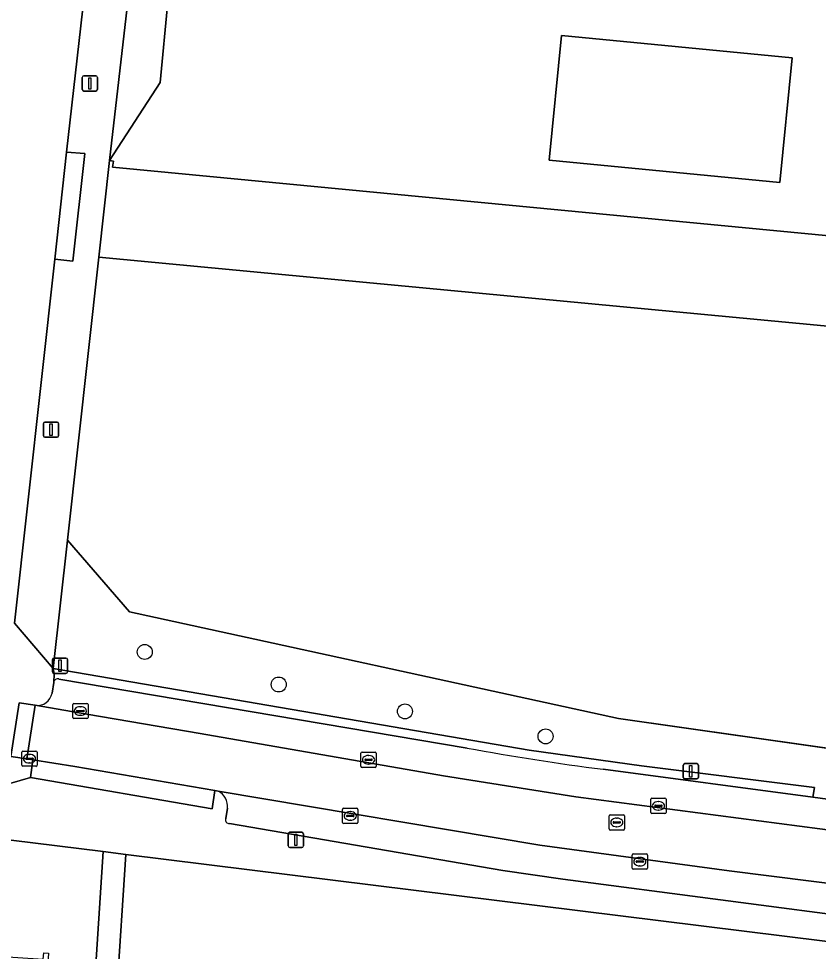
# Model space of a CAD drawing. Extents: x 161848 to 162726, y 385382 to 386521.
# Drawn here: x 162168.5 to 162220.7, y 386339.7 to 386400.6 of the extents above; entities that cross this region are included whole.
import ezdxf

# ---------------------------------------------------------------- set-up
doc = ezdxf.new("R2010")
doc.units = 0
for name, color, linetype in [('IMGEO_Boom', 7, 'Continuous'), ('IMGEO_Erf', 7, 'Continuous'), ('IMGEO_Groenvoorziening', 7, 'Continuous'), ('IMGEO_Hek', 7, 'Continuous'), ('IMGEO_Kolk', 7, 'Continuous'), ('IMGEO_Lichtmast', 7, 'Continuous'), ('IMGEO_Pand', 7, 'Continuous'), ('IMGEO_Parkeervlak_open', 7, 'Continuous'), ('IMGEO_Rijbaan_lokaal_open', 7, 'Continuous'), ('IMGEO_Rioolput', 7, 'Continuous'), ('IMGEO_Verkeersbordpaal', 7, 'Continuous'), ('IMGEO_Voetpad_gesloten', 7, 'Continuous'), ('IMGEO_Voetpad_open', 7, 'Continuous')]:
    doc.layers.add(name, color=color, linetype=linetype)

msp = doc.modelspace()

# ---------------------------------------------------------------- linework, layer by layer
at = {"layer": 'IMGEO_Boom'}
for centre in [(162176.714, 386359.237), (162185.473, 386357.111), (162193.721, 386355.351), (162202.915, 386353.721)]:
    msp.add_circle(centre, 0.489, dxfattribs=at)
at = {"layer": 'IMGEO_Erf'}
for points in [[(162300.03, 386450.965), (162250.514, 386456.492), (162198.755, 386458.546), (162196.535, 386456.809), (162189.361, 386443.065), (162187.674, 386443.939), (162180.999, 386431.06), (162178.47, 386404.378), (162178.22, 386401.743), (162177.72, 386396.465), (162174.416, 386391.373), (162174.661, 386391.322), (162174.594, 386390.939), (162233.055, 386385.334), (162230.865, 386362.693)], [(162224.176, 386380.247), (162223.205, 386380.369), (162173.7, 386385.057), (162171.655, 386366.542), (162175.716, 386361.855), (162207.683, 386354.883), (162223.873, 386352.584), (162224.968, 386362.535), (162226.443, 386377.464)], [(162173.99, 386346.182), (162158.935, 386348.052)], [(162164.422, 386339.533), (162170.076, 386339.149), (162170.104, 386339.566), (162170.425, 386339.544), (162170.274, 386337.316), (162173.402, 386337.104), (162173.99, 386346.182)], [(162226.617, 386339.646), (162175.466, 386345.999), (162174.883, 386337.008)]]:
    msp.add_lwpolyline(points, dxfattribs=at)
msp.add_lwpolyline([(162219.032, 386398.075), (162218.237, 386389.932), (162203.16, 386391.403), (162203.955, 386399.546)], close=True, dxfattribs=at)
at = {"layer": 'IMGEO_Groenvoorziening'}
for points in [[(162174.416, 386391.373), (162177.72, 386396.465), (162178.22, 386401.743), (162175.618, 386401.988)], [(162175.716, 386361.855), (162171.655, 386366.542), (162170.729, 386358.151), (162201.835, 386352.811), (162209.177, 386351.789), (162220.489, 386350.371), (162220.388, 386349.738), (162222.936, 386349.397), (162224.391, 386352.511), (162223.873, 386352.584), (162207.683, 386354.883)]]:
    msp.add_lwpolyline(points, close=True, dxfattribs=at)
at = {"layer": 'IMGEO_Hek'}
for points in [[(162178.22, 386401.743), (162177.72, 386396.465)], [(162177.72, 386396.465), (162174.416, 386391.373)], [(162173.7, 386385.057), (162174.416, 386391.373)], [(162171.655, 386366.542), (162173.7, 386385.057)], [(162224.391, 386352.511), (162207.683, 386354.883), (162175.716, 386361.855), (162171.655, 386366.542)]]:
    msp.add_lwpolyline(points, dxfattribs=at)
at = {"layer": 'IMGEO_Kolk'}
for p, q in [((162172.002, 386354.953), (162172.002, 386355.805)), ((162172.077, 386355.879), (162172.929, 386355.879)), ((162172.261, 386355.373), (162172.261, 386355.385)), ((162172.699, 386355.336), (162172.301, 386355.336)), ((162172.304, 386355.422), (162172.702, 386355.422)), ((162172.49, 386355.659), (162172.515, 386355.659)), ((162172.745, 386355.385), (162172.745, 386355.373)), ((162173.003, 386355.805), (162173.003, 386354.953)), ((162172.929, 386354.879), (162172.077, 386354.879)), ((162172.513, 386355.099), (162172.488, 386355.099)), ((162168.674, 386351.835), (162168.674, 386352.687)), ((162168.749, 386352.761), (162169.601, 386352.761)), ((162168.933, 386352.255), (162168.933, 386352.267)), ((162168.976, 386352.304), (162169.374, 386352.304)), ((162169.162, 386352.541), (162169.187, 386352.541)), ((162169.417, 386352.267), (162169.417, 386352.255)), ((162169.675, 386352.687), (162169.675, 386351.835)), ((162190.845, 386351.762), (162190.845, 386352.614)), ((162190.92, 386352.688), (162191.772, 386352.688)), ((162191.333, 386352.468), (162191.358, 386352.468)), ((162191.846, 386352.614), (162191.846, 386351.762)), ((162169.601, 386351.761), (162168.749, 386351.761)), ((162169.371, 386352.218), (162168.973, 386352.218)), ((162169.185, 386351.981), (162169.16, 386351.981)), ((162191.772, 386351.688), (162190.92, 386351.688)), ((162191.104, 386352.182), (162191.104, 386352.194)), ((162191.542, 386352.145), (162191.144, 386352.145)), ((162191.147, 386352.231), (162191.545, 386352.231)), ((162191.356, 386351.908), (162191.331, 386351.908)), ((162191.588, 386352.194), (162191.588, 386352.182)), ((162209.792, 386348.752), (162209.792, 386349.604)), ((162209.867, 386349.678), (162210.719, 386349.678)), ((162210.094, 386349.221), (162210.492, 386349.221)), ((162210.28, 386349.458), (162210.305, 386349.458)), ((162210.793, 386349.604), (162210.793, 386348.752)), ((162189.645, 386348.093), (162189.645, 386348.945)), ((162189.72, 386349.019), (162190.572, 386349.019)), ((162190.133, 386348.799), (162190.158, 386348.799)), ((162190.646, 386348.945), (162190.646, 386348.093)), ((162210.719, 386348.678), (162209.867, 386348.678)), ((162210.051, 386349.172), (162210.051, 386349.184)), ((162210.489, 386349.135), (162210.091, 386349.135)), ((162210.303, 386348.898), (162210.278, 386348.898)), ((162210.535, 386349.184), (162210.535, 386349.172)), ((162190.572, 386348.019), (162189.72, 386348.019)), ((162189.904, 386348.513), (162189.904, 386348.525)), ((162190.342, 386348.476), (162189.944, 386348.476)), ((162189.947, 386348.562), (162190.345, 386348.562)), ((162190.156, 386348.239), (162190.131, 386348.239)), ((162190.388, 386348.525), (162190.388, 386348.513)), ((162208.577, 386345.105), (162208.577, 386345.957)), ((162208.652, 386346.031), (162209.504, 386346.031)), ((162208.879, 386345.574), (162209.277, 386345.574)), ((162209.065, 386345.811), (162209.09, 386345.811)), ((162209.578, 386345.957), (162209.578, 386345.105)), ((162209.504, 386345.031), (162208.652, 386345.031)), ((162208.836, 386345.525), (162208.836, 386345.537)), ((162209.274, 386345.488), (162208.876, 386345.488)), ((162209.088, 386345.251), (162209.063, 386345.251)), ((162209.32, 386345.537), (162209.32, 386345.525))]:
    msp.add_line(p, q, dxfattribs=at)
for points in [[(162172.002, 386354.953), (162172.002, 386355.805)], [(162172.077, 386355.879), (162172.929, 386355.879)], [(162173.003, 386355.805), (162173.003, 386354.953)], [(162172.929, 386354.879), (162172.077, 386354.879)], [(162168.674, 386351.835), (162168.674, 386352.687)], [(162168.749, 386352.761), (162169.601, 386352.761)], [(162169.675, 386352.687), (162169.675, 386351.835)], [(162190.845, 386351.762), (162190.845, 386352.614)], [(162190.92, 386352.688), (162191.772, 386352.688)], [(162191.846, 386352.614), (162191.846, 386351.762)], [(162169.601, 386351.761), (162168.749, 386351.761)], [(162191.772, 386351.688), (162190.92, 386351.688)], [(162209.792, 386348.752), (162209.792, 386349.604)], [(162209.867, 386349.678), (162210.719, 386349.678)], [(162210.793, 386349.604), (162210.793, 386348.752)], [(162189.645, 386348.093), (162189.645, 386348.945)], [(162189.72, 386349.019), (162190.572, 386349.019)], [(162190.646, 386348.945), (162190.646, 386348.093)], [(162210.719, 386348.678), (162209.867, 386348.678)], [(162190.572, 386348.019), (162189.72, 386348.019)], [(162208.577, 386345.105), (162208.577, 386345.957)], [(162208.652, 386346.031), (162209.504, 386346.031)], [(162209.578, 386345.957), (162209.578, 386345.105)], [(162209.504, 386345.031), (162208.652, 386345.031)]]:
    msp.add_lwpolyline(points, dxfattribs=at)
for centre, radius, start, end in [((162172.079, 386355.803), 0.0765, 91.55205, 178.44795), ((162172.079, 386355.803), 0.0765, 91.55205, 178.44795), ((162172.301, 386355.382), 0.0403, 85.87752, 175.75265), ((162172.298, 386355.372), 0.0366, 178.93798, 274.71019), ((162172.702, 386355.379), 0.043, 264.86636, 352.45326), ((162172.706, 386355.384), 0.0386, 1.73085, 96.63898), ((162172.927, 386355.803), 0.0765, 1.55205, 88.44795), ((162172.927, 386355.803), 0.0765, 1.55205, 88.44795), ((162172.079, 386354.955), 0.0765, 181.55205, 268.44795), ((162172.079, 386354.955), 0.0765, 181.55205, 268.44795), ((162172.927, 386354.955), 0.0765, 271.55205, 358.44795), ((162172.927, 386354.955), 0.0765, 271.55205, 358.44795), ((162168.751, 386352.685), 0.0765, 91.55205, 178.44795), ((162168.751, 386352.685), 0.0765, 91.55205, 178.44795), ((162168.973, 386352.264), 0.0403, 85.87752, 175.75265), ((162169.378, 386352.266), 0.0386, 1.73085, 96.63898), ((162169.599, 386352.685), 0.0765, 1.55205, 88.44795), ((162169.599, 386352.685), 0.0765, 1.55205, 88.44795), ((162190.922, 386352.612), 0.0765, 91.55205, 178.44795), ((162190.922, 386352.612), 0.0765, 91.55205, 178.44795), ((162191.77, 386352.612), 0.0765, 1.55205, 88.44795), ((162191.77, 386352.612), 0.0765, 1.55205, 88.44795), ((162168.751, 386351.837), 0.0765, 181.55205, 268.44795), ((162168.751, 386351.837), 0.0765, 181.55205, 268.44795), ((162168.97, 386352.254), 0.0366, 178.93798, 274.71019), ((162169.374, 386352.261), 0.043, 264.86636, 352.45326), ((162169.599, 386351.837), 0.0765, 271.55205, 358.44795), ((162169.599, 386351.837), 0.0765, 271.55205, 358.44795), ((162190.922, 386351.764), 0.0765, 181.55205, 268.44795), ((162190.922, 386351.764), 0.0765, 181.55205, 268.44795), ((162191.144, 386352.191), 0.0403, 85.87752, 175.75265), ((162191.141, 386352.181), 0.0366, 178.93798, 274.71019), ((162191.545, 386352.188), 0.043, 264.86636, 352.45326), ((162191.549, 386352.193), 0.0386, 1.73085, 96.63898), ((162191.77, 386351.764), 0.0765, 271.55205, 358.44795), ((162191.77, 386351.764), 0.0765, 271.55205, 358.44795), ((162209.869, 386349.602), 0.0765, 91.55205, 178.44795), ((162209.869, 386349.602), 0.0765, 91.55205, 178.44795), ((162210.091, 386349.181), 0.0403, 85.87752, 175.75265), ((162210.496, 386349.183), 0.0386, 1.73085, 96.63898), ((162210.717, 386349.602), 0.0765, 1.55205, 88.44795), ((162210.717, 386349.602), 0.0765, 1.55205, 88.44795), ((162189.722, 386348.943), 0.0765, 91.55205, 178.44795), ((162189.722, 386348.943), 0.0765, 91.55205, 178.44795), ((162190.57, 386348.943), 0.0765, 1.55205, 88.44795), ((162190.57, 386348.943), 0.0765, 1.55205, 88.44795), ((162209.869, 386348.754), 0.0765, 181.55205, 268.44795), ((162209.869, 386348.754), 0.0765, 181.55205, 268.44795), ((162210.088, 386349.171), 0.0366, 178.93798, 274.71019), ((162210.492, 386349.178), 0.043, 264.86636, 352.45326), ((162210.717, 386348.754), 0.0765, 271.55205, 358.44795), ((162210.717, 386348.754), 0.0765, 271.55205, 358.44795), ((162189.722, 386348.095), 0.0765, 181.55205, 268.44795), ((162189.722, 386348.095), 0.0765, 181.55205, 268.44795), ((162189.944, 386348.522), 0.0403, 85.87752, 175.75265), ((162189.941, 386348.512), 0.0366, 178.93798, 274.71019), ((162190.345, 386348.519), 0.043, 264.86636, 352.45326), ((162190.349, 386348.524), 0.0386, 1.73085, 96.63898), ((162190.57, 386348.095), 0.0765, 271.55205, 358.44795), ((162190.57, 386348.095), 0.0765, 271.55205, 358.44795), ((162208.654, 386345.955), 0.0765, 91.55205, 178.44795), ((162208.654, 386345.955), 0.0765, 91.55205, 178.44795), ((162208.876, 386345.534), 0.0403, 85.87752, 175.75265), ((162209.281, 386345.536), 0.0386, 1.73085, 96.63898), ((162209.502, 386345.955), 0.0765, 1.55205, 88.44795), ((162209.502, 386345.955), 0.0765, 1.55205, 88.44795), ((162208.654, 386345.107), 0.0765, 181.55205, 268.44795), ((162208.654, 386345.107), 0.0765, 181.55205, 268.44795), ((162208.873, 386345.524), 0.0366, 178.93798, 274.71019), ((162209.277, 386345.531), 0.043, 264.86636, 352.45326), ((162209.502, 386345.107), 0.0765, 271.55205, 358.44795), ((162209.502, 386345.107), 0.0765, 271.55205, 358.44795)]:
    msp.add_arc(centre, radius, start, end, dxfattribs=at)
for centre, major_axis, ratio, start_param, end_param in [((162172.489, 386355.379), (-0.387, 0.002), 0.722429, 4.712389, 7.853982), ((162172.514, 386355.379), (-0.39, 0.002), 0.717154, 1.570796, 4.712389), ((162169.161, 386352.261), (-0.387, 0.002), 0.722429, 4.712389, 7.853982), ((162169.186, 386352.261), (-0.39, 0.002), 0.717154, 1.570796, 4.712389), ((162191.332, 386352.188), (-0.387, 0.002), 0.722429, 4.712389, 7.853982), ((162191.357, 386352.188), (-0.39, 0.002), 0.717154, 1.570796, 4.712389), ((162210.279, 386349.178), (-0.387, 0.002), 0.722429, 4.712389, 7.853982), ((162210.304, 386349.178), (-0.39, 0.002), 0.717154, 1.570796, 4.712389), ((162190.132, 386348.519), (-0.387, 0.002), 0.722429, 4.712389, 7.853982), ((162190.157, 386348.519), (-0.39, 0.002), 0.717154, 1.570796, 4.712389), ((162209.064, 386345.531), (-0.387, 0.002), 0.722429, 4.712389, 7.853982), ((162209.089, 386345.531), (-0.39, 0.002), 0.717154, 1.570796, 4.712389)]:
    msp.add_ellipse(centre, major_axis=major_axis, ratio=ratio, start_param=start_param, end_param=end_param, dxfattribs=at)
at = {"layer": 'IMGEO_Lichtmast'}
for p, q in [((162172.627, 386396.007), (162172.627, 386396.807)), ((162172.627, 386396.807), (162172.627, 386396.007)), ((162172.727, 386396.907), (162173.517, 386396.907)), ((162173.517, 386396.907), (162172.727, 386396.907)), ((162173.617, 386396.807), (162173.617, 386396.007)), ((162173.617, 386396.007), (162173.617, 386396.807)), ((162173.517, 386395.907), (162172.727, 386395.907)), ((162172.727, 386395.907), (162173.517, 386395.907)), ((162170.186, 386374.272), (162170.976, 386374.272)), ((162170.976, 386374.272), (162170.186, 386374.272)), ((162170.086, 386373.372), (162170.086, 386374.172)), ((162170.086, 386374.172), (162170.086, 386373.372)), ((162171.076, 386374.172), (162171.076, 386373.372)), ((162171.076, 386373.372), (162171.076, 386374.172)), ((162170.976, 386373.272), (162170.186, 386373.272)), ((162170.186, 386373.272), (162170.976, 386373.272)), ((162211.915, 386351.037), (162211.915, 386351.837)), ((162211.915, 386351.837), (162211.915, 386351.037)), ((162212.015, 386351.937), (162212.805, 386351.937)), ((162212.805, 386351.937), (162212.015, 386351.937)), ((162212.905, 386351.837), (162212.905, 386351.037)), ((162212.905, 386351.037), (162212.905, 386351.837)), ((162212.805, 386350.937), (162212.015, 386350.937)), ((162212.015, 386350.937), (162212.805, 386350.937)), ((162186.194, 386347.453), (162186.984, 386347.453)), ((162186.984, 386347.453), (162186.194, 386347.453)), ((162186.094, 386346.553), (162186.094, 386347.353)), ((162186.094, 386347.353), (162186.094, 386346.553)), ((162187.084, 386347.353), (162187.084, 386346.553)), ((162187.084, 386346.553), (162187.084, 386347.353)), ((162186.984, 386346.453), (162186.194, 386346.453)), ((162186.194, 386346.453), (162186.984, 386346.453))]:
    msp.add_line(p, q, dxfattribs=at)
for points in [[(162173.047, 386396.782), (162173.197, 386396.782), (162173.197, 386396.032), (162173.047, 386396.032), (162173.047, 386396.782)], [(162170.506, 386374.147), (162170.656, 386374.147), (162170.656, 386373.397), (162170.506, 386373.397), (162170.506, 386374.147)], [(162212.335, 386351.812), (162212.485, 386351.812), (162212.485, 386351.062), (162212.335, 386351.062), (162212.335, 386351.812)], [(162186.514, 386347.328), (162186.664, 386347.328), (162186.664, 386346.578), (162186.514, 386346.578), (162186.514, 386347.328)]]:
    msp.add_lwpolyline(points, dxfattribs=at)
for centre, start, end in [((162172.727, 386396.807), 90, 180), ((162172.727, 386396.807), 90, 180), ((162173.517, 386396.807), 0, 90), ((162173.517, 386396.807), 360, 90), ((162172.727, 386396.007), 180, 270), ((162172.727, 386396.007), 180, 270), ((162173.517, 386396.007), 270, 0), ((162173.517, 386396.007), 270, 0), ((162170.186, 386374.172), 90, 180), ((162170.186, 386374.172), 90, 180), ((162170.976, 386374.172), 0, 90), ((162170.976, 386374.172), 360, 90), ((162170.186, 386373.372), 180, 270), ((162170.186, 386373.372), 180, 270), ((162170.976, 386373.372), 270, 0), ((162170.976, 386373.372), 270, 0), ((162212.015, 386351.837), 90, 180), ((162212.015, 386351.837), 90, 180), ((162212.805, 386351.837), 0, 90), ((162212.805, 386351.837), 360, 90), ((162212.015, 386351.037), 180, 270), ((162212.015, 386351.037), 180, 270), ((162212.805, 386351.037), 270, 0), ((162212.805, 386351.037), 270, 0), ((162186.194, 386347.353), 90, 180), ((162186.194, 386347.353), 90, 180), ((162186.984, 386347.353), 0, 90), ((162186.984, 386347.353), 360, 90), ((162186.194, 386346.553), 180, 270), ((162186.194, 386346.553), 180, 270), ((162186.984, 386346.553), 270, 0), ((162186.984, 386346.553), 270, 0)]:
    msp.add_arc(centre, 0.1, start, end, dxfattribs=at)
at = {"layer": 'IMGEO_Pand'}
msp.add_lwpolyline([(162219.032, 386398.075), (162203.955, 386399.546), (162203.16, 386391.403), (162218.237, 386389.932)], close=True, dxfattribs=at)
at = {"layer": 'IMGEO_Parkeervlak_open'}
for points in [[(162170.759, 386357.24), (162170.649, 386356.546)], [(162197.787, 386352.959), (162171.094, 386357.47)], [(162169.554, 386355.75), (162172.923, 386355.163), (162180.325, 386353.897), (162196.247, 386351.137), (162204.893, 386349.765), (162224.839, 386347.152), (162254.299, 386343.439)], [(162253.472, 386345.527), (162252.718, 386345.622), (162249.188, 386346.067), (162231.52, 386348.296), (162229.773, 386348.517), (162225.354, 386349.074), (162222.936, 386349.397), (162220.388, 386349.738), (162206.684, 386351.571)], [(162225.81, 386343.566), (162214.924, 386344.934), (162202.546, 386346.605), (162181.504, 386350.142)], [(162182.116, 386349.02), (162182.006, 386348.344)], [(162182.257, 386348.03), (162200.117, 386344.958), (162204.04, 386344.375), (162224.67, 386341.684), (162224.77, 386342.445), (162224.796, 386342.644)]]:
    msp.add_lwpolyline(points, dxfattribs=at)
for centre, radius, start, end in [((162171.022, 386357.217), 0.264, 74.05713, 174.8873), ((162169.691, 386356.713), 0.972, 261.89325, 350.1366), ((162224.936, 386497.775), 147.339, 259.38181, 262.88399), ((162181.021, 386349.151), 1.103, 353.18915, 64.03177), ((162182.211, 386348.251), 0.225, 155.51944, 281.75566)]:
    msp.add_arc(centre, radius, start, end, dxfattribs=at)
at = {"layer": 'IMGEO_Rijbaan_lokaal_open'}
for points in [[(162168.188, 386361.121), (162170.826, 386384.915), (162171.607, 386391.926), (162174.858, 386420.746)], [(162230.865, 386362.693), (162233.055, 386385.334), (162174.594, 386390.939), (162174.661, 386391.322), (162174.416, 386391.373), (162173.7, 386385.057), (162223.205, 386380.369), (162224.176, 386380.247)], [(162224.839, 386347.152), (162204.893, 386349.765), (162196.247, 386351.137), (162180.325, 386353.897), (162172.923, 386355.163), (162169.554, 386355.75), (162169.009, 386352.243), (162169.4, 386352.181), (162172.143, 386351.745), (162181.294, 386350.178), (162181.504, 386350.142), (162202.546, 386346.605), (162214.924, 386344.934), (162225.81, 386343.566), (162233.017, 386342.606), (162245.82, 386340.955), (162253.202, 386340.036)]]:
    msp.add_lwpolyline(points, dxfattribs=at)
at = {"layer": 'IMGEO_Rioolput'}
for p, q in [((162207.073, 386347.667), (162207.073, 386348.519)), ((162207.148, 386348.593), (162208, 386348.593)), ((162207.332, 386348.087), (162207.332, 386348.099)), ((162207.77, 386348.05), (162207.372, 386348.05)), ((162207.375, 386348.136), (162207.773, 386348.136)), ((162207.561, 386348.373), (162207.586, 386348.373)), ((162207.816, 386348.099), (162207.816, 386348.087)), ((162208.074, 386348.519), (162208.074, 386347.667)), ((162208, 386347.593), (162207.148, 386347.593)), ((162207.584, 386347.813), (162207.559, 386347.813))]:
    msp.add_line(p, q, dxfattribs=at)
for points in [[(162207.073, 386347.667), (162207.073, 386348.519)], [(162207.148, 386348.593), (162208, 386348.593)], [(162208.074, 386348.519), (162208.074, 386347.667)], [(162208, 386347.593), (162207.148, 386347.593)]]:
    msp.add_lwpolyline(points, dxfattribs=at)
for centre, radius, start, end in [((162207.15, 386348.517), 0.0765, 91.55205, 178.44795), ((162207.15, 386348.517), 0.0765, 91.55205, 178.44795), ((162207.372, 386348.096), 0.0403, 85.87752, 175.75265), ((162207.369, 386348.086), 0.0366, 178.93798, 274.71019), ((162207.773, 386348.093), 0.043, 264.86636, 352.45326), ((162207.777, 386348.098), 0.0386, 1.73085, 96.63898), ((162207.998, 386348.517), 0.0765, 1.55205, 88.44795), ((162207.998, 386348.517), 0.0765, 1.55205, 88.44795), ((162207.15, 386347.669), 0.0765, 181.55205, 268.44795), ((162207.15, 386347.669), 0.0765, 181.55205, 268.44795), ((162207.998, 386347.669), 0.0765, 271.55205, 358.44795), ((162207.998, 386347.669), 0.0765, 271.55205, 358.44795)]:
    msp.add_arc(centre, radius, start, end, dxfattribs=at)
for centre, major_axis, ratio, start_param, end_param in [((162207.56, 386348.093), (-0.387, 0.002), 0.722429, 4.712389, 7.853982), ((162207.585, 386348.093), (-0.39, 0.002), 0.717154, 1.570796, 4.712389)]:
    msp.add_ellipse(centre, major_axis=major_axis, ratio=ratio, start_param=start_param, end_param=end_param, dxfattribs=at)
at = {"layer": 'IMGEO_Verkeersbordpaal'}
for p, q in [((162170.673, 386357.941), (162170.673, 386358.741)), ((162170.673, 386358.741), (162170.673, 386357.941)), ((162170.773, 386358.841), (162171.563, 386358.841)), ((162171.563, 386358.841), (162170.773, 386358.841)), ((162171.663, 386358.741), (162171.663, 386357.941)), ((162171.663, 386357.941), (162171.663, 386358.741)), ((162171.563, 386357.841), (162170.773, 386357.841)), ((162170.773, 386357.841), (162171.563, 386357.841))]:
    msp.add_line(p, q, dxfattribs=at)
msp.add_lwpolyline([(162171.093, 386358.716), (162171.243, 386358.716), (162171.243, 386357.966), (162171.093, 386357.966), (162171.093, 386358.716)], dxfattribs=at)
for centre, start, end in [((162170.773, 386358.741), 90, 180), ((162170.773, 386358.741), 90, 180), ((162171.563, 386358.741), 0, 90), ((162171.563, 386358.741), 360, 90), ((162170.773, 386357.941), 180, 270), ((162170.773, 386357.941), 180, 270), ((162171.563, 386357.941), 270, 0), ((162171.563, 386357.941), 270, 0)]:
    msp.add_arc(centre, 0.1, start, end, dxfattribs=at)
at = {"layer": 'IMGEO_Voetpad_gesloten'}
msp.add_lwpolyline([(162169.554, 386355.75), (162168.51, 386355.912), (162167.961, 386352.409), (162169.009, 386352.243)], close=True, dxfattribs=at)
at = {"layer": 'IMGEO_Voetpad_open'}
for points in [[(162174.858, 386420.746), (162171.607, 386391.926), (162172.792, 386391.818), (162172.012, 386384.778), (162170.826, 386384.915), (162168.188, 386361.121), (162170.729, 386358.151), (162171.655, 386366.542), (162173.7, 386385.057), (162174.416, 386391.373), (162175.618, 386401.988), (162175.927, 386404.71), (162177.76, 386420.893), (162178.038, 386422.374)], [(162170.649, 386356.546), (162170.759, 386357.24), (162170.786, 386357.81), (162170.729, 386358.151), (162168.188, 386361.121)], [(162170.729, 386358.151), (162170.786, 386357.81), (162170.759, 386357.24)], [(162206.684, 386351.571), (162220.388, 386349.738), (162220.489, 386350.371), (162209.177, 386351.789), (162201.835, 386352.811), (162170.729, 386358.151)], [(162171.094, 386357.47), (162197.787, 386352.959)], [(162169.234, 386351.023), (162169.4, 386352.181), (162169.009, 386352.243), (162167.961, 386352.409), (162168.51, 386355.912), (162169.554, 386355.75)], [(162181.504, 386350.142), (162181.294, 386350.178), (162181.114, 386348.991), (162169.234, 386351.023), (162158.935, 386348.052), (162173.99, 386346.182), (162175.466, 386345.999), (162226.617, 386339.646), (162228.051, 386339.468), (162251.607, 386336.542)], [(162158.935, 386348.052), (162169.234, 386351.023)], [(162182.006, 386348.344), (162182.116, 386349.02)], [(162244.892, 386340.069), (162244.768, 386339.133), (162233.635, 386340.526), (162233.721, 386341.296), (162224.77, 386342.445), (162224.67, 386341.684), (162204.04, 386344.375), (162200.117, 386344.958), (162182.257, 386348.03)]]:
    msp.add_lwpolyline(points, dxfattribs=at)
for points in [[(162171.607, 386391.926), (162170.826, 386384.915), (162172.012, 386384.778), (162172.792, 386391.818)], [(162172.143, 386351.745), (162169.4, 386352.181), (162169.234, 386351.023), (162181.114, 386348.991), (162181.294, 386350.178)], [(162173.543, 386318.438), (162173.565, 386318.786), (162173.522, 386320.096), (162174.248, 386330.724), (162174.453, 386330.71), (162174.542, 386332.02), (162174.883, 386337.008), (162175.466, 386345.999), (162173.99, 386346.182), (162173.402, 386337.104), (162173.063, 386332.116), (162172.974, 386330.808), (162172.693, 386326.668), (162172.269, 386320.462), (162172.162, 386318.894), (162171.551, 386309.713), (162171.408, 386307.838), (162171.304, 386306.475), (162170.925, 386301.489), (162170.199, 386290.501), (162171.728, 386290.397), (162172.454, 386301.388), (162172.773, 386306.378), (162172.86, 386307.741)]]:
    msp.add_lwpolyline(points, close=True, dxfattribs=at)
for centre, radius, start, end in [((162171.022, 386357.217), 0.264, 74.05713, 174.8873), ((162169.691, 386356.713), 0.972, 261.89325, 350.1366), ((162224.936, 386497.775), 147.339, 259.38181, 262.88399), ((162181.021, 386349.151), 1.103, 353.18915, 64.03177), ((162182.211, 386348.251), 0.225, 155.51944, 281.75566)]:
    msp.add_arc(centre, radius, start, end, dxfattribs=at)

doc.saveas('drawing.dxf')
